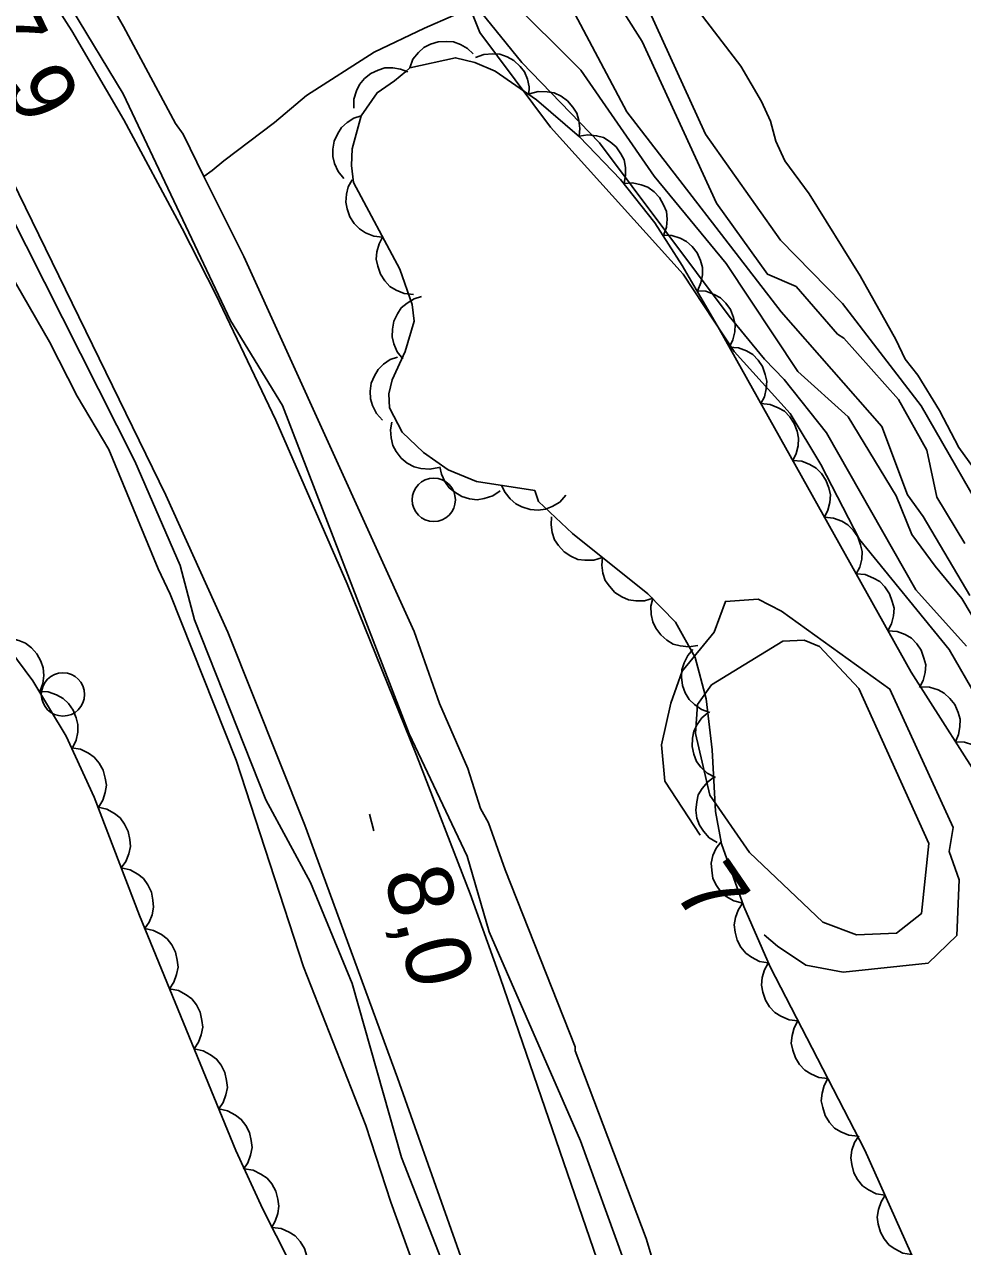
# Model space of a CAD drawing. Extents: x 336540 to 340074, y 5572036 to 5573747.
# Drawn here: x 338140.8 to 338184.1, y 5573537.8 to 5573594.2 of the extents above; entities that cross this region are included whole.
import ezdxf

# ---------------------------------------------------------------- set-up
doc = ezdxf.new("R2010")
doc.units = 0
for name, color, linetype in [('Niveau 1', 7, 'Continuous'), ('Niveau 2', 7, 'Continuous'), ('Niveau 21', 7, 'Continuous'), ('Niveau 3', 7, 'Continuous'), ('Niveau 36', 7, 'Continuous'), ('Niveau 4', 7, 'Continuous'), ('Niveau 44', 7, 'Continuous')]:
    doc.layers.add(name, color=color, linetype=linetype)

msp = doc.modelspace()

# ---------------------------------------------------------------- linework, layer by layer
at = {"layer": 'Niveau 1'}
msp.add_lwpolyline([(338142.54, 5573635), (338142.87, 5573634.01), (338147.25, 5573624.4), (338151.79, 5573614.96), (338154.15, 5573611.84), (338155.11, 5573609.7), (338155.77, 5573606.49), (338158.59, 5573601.21), (338161.51, 5573597.29), (338161.41, 5573595.42), (338163.77, 5573592.48), (338167.35, 5573588.78), (338173.34, 5573580.78), (338174.96, 5573578.8), (338175.87, 5573577.85), (338177.83, 5573575.4), (338181.95, 5573568.15), (338184.28, 5573565.55)], dxfattribs=at)
at = {"layer": 'Niveau 2'}
for points in [[(338147.82, 5573635.26), (338150.2, 5573629.3), (338152.6, 5573625.52), (338157.57, 5573614.72), (338162.15, 5573607.85), (338164.45, 5573602.38), (338167.04, 5573597.92), (338168.27, 5573596.96), (338169.58, 5573595), (338172.24, 5573589.18), (338175.7, 5573584.28), (338178.56, 5573581.36), (338182.19, 5573576.64), (338185.71, 5573570.52)], [(338173.56, 5573579.14), (338171.21, 5573582.71), (338165.1, 5573589.5), (338161.84, 5573593.87), (338160.84, 5573596.39), (338159.99, 5573598.9), (338157.67, 5573601.76), (338156.25, 5573604.12), (338155.2, 5573607.49), (338153.88, 5573610.55), (338151.4, 5573613.98), (338149.94, 5573616.75), (338148.75, 5573619.82), (338147.01, 5573623), (338145.39, 5573626.2), (338143.42, 5573630.37), (338141.99, 5573634.97)], [(338143.56, 5573635.05), (338145.44, 5573629.9), (338146.73, 5573627.93), (338147.89, 5573624.59), (338151.23, 5573618.98), (338155.34, 5573611.73), (338157.47, 5573606.58), (338160, 5573603.33), (338161.49, 5573600.51), (338162.84, 5573597.36), (338163.11, 5573595.51), (338166.5, 5573592.13), (338169.87, 5573587.24), (338173.2, 5573583.21), (338176.51, 5573578.23), (338178.83, 5573576.13), (338181.04, 5573572.49), (338181.76, 5573570.7), (338182.83, 5573569.24), (338184.07, 5573567.74), (338185.36, 5573565.58)], [(338144.95, 5573635.12), (338146.61, 5573630.14), (338147.93, 5573627.48), (338151.21, 5573623.08), (338153.69, 5573617.43), (338156.27, 5573613.66), (338159.36, 5573606.34), (338164.59, 5573596.43), (338165.82, 5573595.5), (338168.62, 5573590.21), (338175.74, 5573580.98), (338180.38, 5573575.68), (338181.56, 5573572.53), (338182.29, 5573571.53), (338184.43, 5573567.88)], [(338146.21, 5573635.18), (338148.49, 5573629.89), (338153.5, 5573620.98), (338155.09, 5573616.66), (338157.25, 5573614.05), (338159.3, 5573610.41), (338160.5, 5573606.92), (338162.74, 5573602.79), (338165.67, 5573598.53), (338165.89, 5573597.35), (338167.66, 5573596.09), (338169.32, 5573593.46), (338172.75, 5573585.99), (338175.1, 5573582.71), (338176.42, 5573582.15), (338178.34, 5573579.95), (338178.63, 5573579.76), (338181.15, 5573576.93), (338182.46, 5573574.6), (338182.91, 5573572.43), (338184.2, 5573570.28)], [(338116.53, 5573633.74), (338120.39, 5573629.65), (338126.93, 5573620.98), (338128.93, 5573618.03), (338132.53, 5573611.25), (338138.33, 5573603.4), (338140.71, 5573599.79), (338143, 5573594.98), (338145.39, 5573591.04), (338150.33, 5573580.58), (338152.74, 5573576.65), (338158.58, 5573561.5), (338161.25, 5573555.86), (338162.27, 5573552.36), (338166.48, 5573542.72), (338168.46, 5573537.24), (338169.12, 5573533.88), (338173.66, 5573521.34), (338175.16, 5573515.46), (338176.96, 5573509.84), (338177.26, 5573508.48)], [(338107.51, 5573633.32), (338112.04, 5573627.68), (338114.76, 5573623.58), (338115.75, 5573621.41), (338119.52, 5573617.02), (338122.13, 5573612.41), (338128.1, 5573604.73), (338130.16, 5573600.77), (338133.8, 5573596.21), (338140.08, 5573585.67), (338145.93, 5573574.08), (338148.01, 5573569.27), (338148.67, 5573566.77), (338151.96, 5573558.45), (338154.03, 5573554.64), (338155.95, 5573549.98), (338158.23, 5573541.95), (338162.9, 5573529.98), (338164.96, 5573523.13), (338167.67, 5573516.14), (338170.51, 5573506.95), (338175.82, 5573492.46), (338175.88, 5573491.27), (338178.98, 5573483.64)], [(338184.76, 5573563.18), (338183.48, 5573565.39), (338179.34, 5573570.47), (338177.56, 5573573.93), (338176.15, 5573576.29), (338173.56, 5573579.14)], [(338174.95, 5573552.23), (338175.56, 5573551.71), (338176.87, 5573550.82), (338178.6, 5573550.5), (338182.51, 5573550.92), (338183.83, 5573552.2), (338183.94, 5573554.76), (338183.49, 5573556.07), (338183.66, 5573557.18), (338180.75, 5573563.57), (338175.75, 5573567.16), (338174.68, 5573567.71), (338173.16, 5573567.61), (338172.64, 5573566.19), (338171.17, 5573564.4), (338170.65, 5573562.92), (338170.22, 5573561), (338170.37, 5573559.32), (338172, 5573556.82)], [(338182.54, 5573556.44), (338179.31, 5573563.59), (338177.5, 5573565.53), (338176.8, 5573565.83), (338175.81, 5573565.78), (338172.52, 5573563.76), (338171.87, 5573562.86), (338171.79, 5573561.51), (338172.44, 5573558.67), (338174.28, 5573556.02), (338177.65, 5573552.81), (338179.21, 5573552.22), (338181.06, 5573552.31), (338182.2, 5573553.21), (338182.54, 5573556.44)]]:
    msp.add_lwpolyline(points, dxfattribs=at)
at = {"layer": 'Niveau 21'}
for points in [[(338116.61, 5573633.76), (338120.48, 5573628.01), (338129.05, 5573614.96), (338140.73, 5573597.54), (338143.01, 5573593.95), (338145.41, 5573589.84), (338148.11, 5573584.82), (338149.66, 5573581.77), (338152.43, 5573575.98), (338155.71, 5573568.42), (338158.92, 5573560.51), (338161.39, 5573554.12), (338162.78, 5573550.25), (338171.72, 5573524.2), (338182.83, 5573492.76), (338185.39, 5573485.95), (338187.03, 5573481.9)], [(338222.82, 5573412.38), (338213.5, 5573426.25), (338210.5, 5573430.87), (338201.12, 5573446.24), (338190.35, 5573462.97), (338188.48, 5573466.16), (338186, 5573470.83), (338181.08, 5573480.65), (338179.67, 5573483.69), (338178.91, 5573485.56), (338177.11, 5573490.54), (338176.04, 5573493.77), (338169.24, 5573515.8), (338165.19, 5573525.42), (338158.04, 5573545.63), (338153.76, 5573557.28), (338150.21, 5573566.2), (338147.36, 5573572.52), (338139.63, 5573588.32), (338136.81, 5573593.51), (338134.25, 5573597.47), (338126.41, 5573608.67), (338118.6, 5573620.1), (338109.73, 5573633.42)]]:
    msp.add_lwpolyline(points, dxfattribs=at)
at = {"layer": 'Niveau 3'}
msp.add_line((338156.75, 5573557.8), (338156.94, 5573557.03), dxfattribs=at)
at = {"layer": 'Niveau 36'}
for centre in [(338159.709, 5573572.301), (338142.609, 5573563.321)]:
    msp.add_circle(centre, 1, dxfattribs=at)
at = {"layer": 'Niveau 4'}
for points in [[(338170.18, 5573535.97), (338169.5, 5573538.21), (338166.24, 5573546.88), (338166.23, 5573547.06), (338163.01, 5573555.22), (338162.23, 5573557.39), (338161.86, 5573558.06), (338161.28, 5573559.9), (338159.97, 5573562.9), (338158.8, 5573566.23), (338150.95, 5573583.53), (338149.1, 5573587.22), (338148.16, 5573589.18), (338147.8, 5573589.67), (338145.4, 5573594.15), (338140.1, 5573603.42), (338136.11, 5573609.52), (338134.29, 5573612.49), (338133.21, 5573613.97), (338131.21, 5573617.1), (338130.31, 5573618.25), (338129.22, 5573619.89), (338119.16, 5573633.88)], [(338106.36, 5573633.26), (338115.5, 5573620.32), (338115.88, 5573619.49), (338117.3, 5573617.68), (338119.83, 5573614.06), (338126.12, 5573605.69), (338131.56, 5573597.28), (338134.65, 5573592.31), (338141.98, 5573579.59), (338143.27, 5573577.09), (338144.72, 5573574.62), (338147, 5573569.11), (338147.55, 5573567.95), (338150.59, 5573560.28), (338153.71, 5573550.75), (338156.58, 5573543.42), (338157.73, 5573539.89), (338160.81, 5573531.38)], [(338149.1, 5573587.22), (338149.49, 5573587.5), (338150.03, 5573587.94), (338152.37, 5573589.71), (338153.84, 5573590.96), (338156.96, 5573592.96), (338159.28, 5573594.07), (338160.62, 5573594.65), (338162.8, 5573595.24), (338163.97, 5573595.46), (338166.27, 5573596.92), (338168.76, 5573600.01)], [(338186.21, 5573571.56), (338183.93, 5573574.72), (338183.04, 5573576.42), (338182.04, 5573578.06), (338181.45, 5573578.79), (338181.03, 5573579.7), (338179.38, 5573582.64), (338177.02, 5573586.43), (338175.9, 5573587.95), (338175.49, 5573588.86), (338175.24, 5573589.77), (338174.82, 5573590.68), (338173.88, 5573592.32), (338170.89, 5573596.22)]]:
    msp.add_lwpolyline(points, dxfattribs=at)
at = {"layer": 'Niveau 44'}
for points in [[(338158.6, 5573592.24), (338158.75, 5573592.63), (338159.01, 5573592.95), (338159.25, 5573593.17), (338159.56, 5573593.33), (338159.91, 5573593.44), (338160.3, 5573593.46), (338160.62, 5573593.44), (338160.95, 5573593.32), (338161.27, 5573593.13), (338161.53, 5573592.88)], [(338158.6, 5573592.24), (338160.71, 5573592.7), (338161.6, 5573592.49), (338162.54, 5573592.08), (338164.45, 5573590.76), (338166.44, 5573589.05), (338168.32, 5573587.09), (338169.91, 5573585.08), (338171.17, 5573583.11), (338172.89, 5573580.16), (338181.73, 5573564.35), (338185.43, 5573558.53)], [(338161.64, 5573592.71), (338162.02, 5573592.86), (338162.43, 5573592.89), (338162.76, 5573592.87), (338163.09, 5573592.75), (338163.41, 5573592.57), (338163.69, 5573592.3), (338163.89, 5573592.05), (338164.03, 5573591.72), (338164.11, 5573591.36), (338164.1, 5573591)], [(338155.91, 5573587.73), (338155.95, 5573588.5), (338156.37, 5573590.03), (338157.1, 5573591.09), (338157.9, 5573591.63), (338158.43, 5573592.07), (338158.6, 5573592.24)], [(338156.03, 5573590.37), (338156.03, 5573590.79), (338156.15, 5573591.17), (338156.29, 5573591.47), (338156.52, 5573591.74), (338156.81, 5573591.97), (338157.15, 5573592.13), (338157.46, 5573592.23), (338157.82, 5573592.24), (338158.18, 5573592.18), (338158.52, 5573592.05)], [(338164.13, 5573591.03), (338164.53, 5573591.14), (338164.94, 5573591.13), (338165.27, 5573591.08), (338165.58, 5573590.93), (338165.88, 5573590.71), (338166.13, 5573590.42), (338166.31, 5573590.14), (338166.4, 5573589.81), (338166.45, 5573589.44), (338166.41, 5573589.08)], [(338155.57, 5573587.13), (338155.3, 5573587.45), (338155.14, 5573587.82), (338155.05, 5573588.14), (338155.05, 5573588.49), (338155.12, 5573588.86), (338155.28, 5573589.2), (338155.45, 5573589.48), (338155.71, 5573589.71), (338156.03, 5573589.91), (338156.37, 5573590.03)], [(338166.41, 5573589.08), (338166.82, 5573589.15), (338167.22, 5573589.1), (338167.54, 5573589.02), (338167.84, 5573588.83), (338168.12, 5573588.59), (338168.34, 5573588.27), (338168.49, 5573587.99), (338168.55, 5573587.64), (338168.56, 5573587.27), (338168.49, 5573586.92)], [(338182.42, 5573535.97), (338179.6, 5573542.29), (338175.22, 5573550.75), (338174.01, 5573553.53), (338172.98, 5573556.42), (338172.7, 5573557.92), (338172.55, 5573560.76), (338172.28, 5573563.12), (338171.76, 5573565.03), (338170.86, 5573566.65), (338169.59, 5573567.96), (338166.11, 5573570.74), (338164.54, 5573572.23), (338164.37, 5573572.73), (338161.68, 5573573.15), (338160.37, 5573573.68), (338159.23, 5573574.48), (338158.26, 5573575.42), (338157.67, 5573576.55), (338157.64, 5573577.2), (338157.79, 5573577.84), (338158.39, 5573579.14), (338158.81, 5573580.55), (338158.72, 5573581.32), (338158.15, 5573582.94), (338156.01, 5573586.94), (338155.91, 5573587.73)], [(338157.35, 5573584.43), (338156.94, 5573584.47), (338156.56, 5573584.63), (338156.28, 5573584.8), (338156.04, 5573585.05), (338155.84, 5573585.36), (338155.72, 5573585.73), (338155.65, 5573586.04), (338155.68, 5573586.4), (338155.77, 5573586.75), (338155.94, 5573587.07)], [(338168.47, 5573586.9), (338168.88, 5573586.93), (338169.28, 5573586.84), (338169.59, 5573586.73), (338169.87, 5573586.52), (338170.13, 5573586.25), (338170.31, 5573585.91), (338170.44, 5573585.61), (338170.47, 5573585.26), (338170.44, 5573584.89), (338170.33, 5573584.55)], [(338170.27, 5573584.51), (338170.69, 5573584.5), (338171.08, 5573584.37), (338171.37, 5573584.23), (338171.63, 5573583.99), (338171.86, 5573583.7), (338172.01, 5573583.34), (338172.1, 5573583.03), (338172.1, 5573582.68), (338172.03, 5573582.31), (338171.89, 5573581.98)], [(338158.77, 5573581.78), (338158.35, 5573581.83), (338157.98, 5573581.98), (338157.69, 5573582.15), (338157.45, 5573582.41), (338157.25, 5573582.72), (338157.13, 5573583.08), (338157.06, 5573583.4), (338157.09, 5573583.75), (338157.19, 5573584.11), (338157.35, 5573584.43)], [(338158.29, 5573578.81), (338158.03, 5573579.13), (338157.87, 5573579.5), (338157.79, 5573579.82), (338157.8, 5573580.17), (338157.87, 5573580.54), (338158.04, 5573580.88), (338158.21, 5573581.16), (338158.48, 5573581.38), (338158.8, 5573581.57), (338159.15, 5573581.68)], [(338171.84, 5573581.95), (338172.26, 5573581.93), (338172.64, 5573581.78), (338172.93, 5573581.63), (338173.18, 5573581.38), (338173.39, 5573581.08), (338173.53, 5573580.72), (338173.61, 5573580.4), (338173.59, 5573580.05), (338173.51, 5573579.69), (338173.35, 5573579.36)], [(338157.35, 5573575.97), (338157.07, 5573576.28), (338156.89, 5573576.65), (338156.79, 5573576.96), (338156.78, 5573577.31), (338156.83, 5573577.68), (338156.98, 5573578.03), (338157.14, 5573578.32), (338157.39, 5573578.56), (338157.7, 5573578.77), (338158.04, 5573578.89)], [(338173.34, 5573579.35), (338173.76, 5573579.32), (338174.13, 5573579.17), (338174.42, 5573579.01), (338174.67, 5573578.75), (338174.87, 5573578.45), (338175, 5573578.09), (338175.08, 5573577.77), (338175.05, 5573577.42), (338174.97, 5573577.06), (338174.8, 5573576.74)], [(338174.8, 5573576.74), (338175.22, 5573576.7), (338175.6, 5573576.55), (338175.89, 5573576.39), (338176.13, 5573576.13), (338176.34, 5573575.83), (338176.47, 5573575.47), (338176.54, 5573575.15), (338176.52, 5573574.8), (338176.43, 5573574.44), (338176.27, 5573574.12)], [(338159.94, 5573573.8), (338159.53, 5573573.71), (338159.12, 5573573.75), (338158.8, 5573573.82), (338158.49, 5573573.99), (338158.21, 5573574.22), (338157.98, 5573574.53), (338157.82, 5573574.81), (338157.74, 5573575.16), (338157.72, 5573575.53), (338157.78, 5573575.88)], [(338162.77, 5573572.71), (338162.43, 5573572.48), (338162.04, 5573572.36), (338161.71, 5573572.3), (338161.36, 5573572.35), (338161.01, 5573572.46), (338160.68, 5573572.66), (338160.42, 5573572.86), (338160.22, 5573573.15), (338160.07, 5573573.48), (338159.99, 5573573.83)], [(338176.27, 5573574.12), (338176.68, 5573574.08), (338177.06, 5573573.93), (338177.35, 5573573.77), (338177.59, 5573573.52), (338177.8, 5573573.21), (338177.93, 5573572.85), (338178.01, 5573572.53), (338177.98, 5573572.18), (338177.89, 5573571.82), (338177.73, 5573571.5)], [(338165.81, 5573572.51), (338165.52, 5573572.2), (338165.17, 5573572), (338164.87, 5573571.87), (338164.52, 5573571.83), (338164.15, 5573571.86), (338163.78, 5573571.98), (338163.49, 5573572.11), (338163.23, 5573572.35), (338163, 5573572.64), (338162.84, 5573572.97)], [(338167.49, 5573569.64), (338167.09, 5573569.52), (338166.68, 5573569.51), (338166.35, 5573569.55), (338166.03, 5573569.7), (338165.73, 5573569.9), (338165.47, 5573570.19), (338165.28, 5573570.45), (338165.17, 5573570.79), (338165.12, 5573571.15), (338165.14, 5573571.51)], [(338177.73, 5573571.5), (338178.15, 5573571.46), (338178.53, 5573571.31), (338178.81, 5573571.15), (338179.06, 5573570.9), (338179.27, 5573570.59), (338179.39, 5573570.23), (338179.47, 5573569.91), (338179.45, 5573569.56), (338179.36, 5573569.2), (338179.2, 5573568.88)], [(338169.83, 5573567.77), (338169.43, 5573567.64), (338169.03, 5573567.64), (338168.7, 5573567.68), (338168.38, 5573567.82), (338168.07, 5573568.03), (338167.81, 5573568.31), (338167.62, 5573568.58), (338167.51, 5573568.91), (338167.46, 5573569.28), (338167.49, 5573569.64)], [(338179.2, 5573568.88), (338179.61, 5573568.85), (338179.99, 5573568.69), (338180.28, 5573568.53), (338180.52, 5573568.28), (338180.73, 5573567.97), (338180.86, 5573567.61), (338180.94, 5573567.3), (338180.91, 5573566.94), (338180.82, 5573566.58), (338180.66, 5573566.26)], [(338171.89, 5573565.58), (338171.48, 5573565.51), (338171.08, 5573565.56), (338170.76, 5573565.64), (338170.46, 5573565.82), (338170.18, 5573566.07), (338169.96, 5573566.38), (338169.81, 5573566.67), (338169.74, 5573567.01), (338169.73, 5573567.39), (338169.81, 5573567.74)], [(338139.39, 5573566.39), (338141.22, 5573563.95), (338142.75, 5573561.4), (338144.05, 5573558.58), (338146.14, 5573553.12), (338150.58, 5573542.27), (338151.82, 5573539.57), (338153.06, 5573537.13)], [(338139.76, 5573565.89), (338140.18, 5573565.91), (338140.58, 5573565.81), (338140.88, 5573565.69), (338141.16, 5573565.47), (338141.4, 5573565.2), (338141.58, 5573564.86), (338141.7, 5573564.55), (338141.72, 5573564.2), (338141.68, 5573563.83), (338141.56, 5573563.49)], [(338180.66, 5573566.26), (338181.08, 5573566.23), (338181.45, 5573566.08), (338181.74, 5573565.91), (338181.99, 5573565.66), (338182.19, 5573565.36), (338182.32, 5573564.99), (338182.4, 5573564.68), (338182.37, 5573564.33), (338182.29, 5573563.97), (338182.12, 5573563.64)], [(338172.45, 5573562.49), (338172.06, 5573562.63), (338171.73, 5573562.86), (338171.49, 5573563.09), (338171.31, 5573563.39), (338171.18, 5573563.74), (338171.14, 5573564.12), (338171.15, 5573564.45), (338171.26, 5573564.78), (338171.43, 5573565.11), (338171.66, 5573565.39)], [(338182.16, 5573563.67), (338182.58, 5573563.66), (338182.97, 5573563.53), (338183.26, 5573563.38), (338183.52, 5573563.14), (338183.75, 5573562.85), (338183.9, 5573562.49), (338183.99, 5573562.18), (338183.98, 5573561.83), (338183.92, 5573561.47), (338183.77, 5573561.14)], [(338141.51, 5573563.46), (338141.93, 5573563.44), (338142.31, 5573563.3), (338142.61, 5573563.14), (338142.86, 5573562.9), (338143.08, 5573562.6), (338143.22, 5573562.24), (338143.3, 5573561.93), (338143.29, 5573561.58), (338143.21, 5573561.21), (338143.06, 5573560.89)], [(338172.7, 5573559.49), (338172.32, 5573559.69), (338172.03, 5573559.97), (338171.83, 5573560.23), (338171.7, 5573560.56), (338171.63, 5573560.92), (338171.65, 5573561.3), (338171.7, 5573561.62), (338171.86, 5573561.94), (338172.08, 5573562.24), (338172.35, 5573562.47)], [(338143, 5573560.86), (338143.41, 5573560.79), (338143.78, 5573560.61), (338144.05, 5573560.42), (338144.28, 5573560.15), (338144.46, 5573559.83), (338144.56, 5573559.46), (338144.61, 5573559.14), (338144.56, 5573558.79), (338144.44, 5573558.44), (338144.26, 5573558.13)], [(338183.77, 5573561.14), (338184.19, 5573561.12), (338184.58, 5573560.99), (338184.87, 5573560.85), (338185.13, 5573560.61), (338185.36, 5573560.32), (338185.5, 5573559.96), (338185.6, 5573559.65), (338185.59, 5573559.3), (338185.53, 5573558.93), (338185.38, 5573558.6)], [(338172.78, 5573556.49), (338172.42, 5573556.7), (338172.15, 5573557.01), (338171.96, 5573557.28), (338171.85, 5573557.61), (338171.8, 5573557.98), (338171.84, 5573558.36), (338171.91, 5573558.68), (338172.09, 5573558.98), (338172.33, 5573559.27), (338172.62, 5573559.49)], [(338144.23, 5573558.12), (338144.63, 5573558.02), (338144.99, 5573557.82), (338145.25, 5573557.62), (338145.45, 5573557.33), (338145.61, 5573557), (338145.69, 5573556.62), (338145.72, 5573556.3), (338145.64, 5573555.96), (338145.51, 5573555.61), (338145.3, 5573555.32)], [(338173.96, 5573553.68), (338173.55, 5573553.79), (338173.2, 5573554), (338172.95, 5573554.21), (338172.75, 5573554.5), (338172.59, 5573554.83), (338172.53, 5573555.21), (338172.51, 5573555.53), (338172.59, 5573555.88), (338172.74, 5573556.22), (338172.95, 5573556.51)], [(338145.3, 5573555.32), (338145.71, 5573555.22), (338146.06, 5573555.02), (338146.32, 5573554.82), (338146.53, 5573554.53), (338146.69, 5573554.2), (338146.76, 5573553.82), (338146.79, 5573553.5), (338146.72, 5573553.15), (338146.58, 5573552.81), (338146.37, 5573552.51)], [(338175.14, 5573550.93), (338174.73, 5573551), (338174.37, 5573551.19), (338174.1, 5573551.38), (338173.88, 5573551.66), (338173.71, 5573551.98), (338173.61, 5573552.35), (338173.57, 5573552.68), (338173.63, 5573553.02), (338173.75, 5573553.37), (338173.95, 5573553.68)], [(338146.39, 5573552.52), (338146.79, 5573552.43), (338147.15, 5573552.24), (338147.42, 5573552.04), (338147.63, 5573551.76), (338147.8, 5573551.43), (338147.88, 5573551.06), (338147.92, 5573550.74), (338147.85, 5573550.39), (338147.72, 5573550.04), (338147.52, 5573549.74)], [(338176.51, 5573548.26), (338176.1, 5573548.31), (338175.72, 5573548.47), (338175.44, 5573548.64), (338175.2, 5573548.9), (338175.01, 5573549.21), (338174.89, 5573549.58), (338174.82, 5573549.9), (338174.86, 5573550.25), (338174.96, 5573550.61), (338175.13, 5573550.92)], [(338147.52, 5573549.74), (338147.93, 5573549.66), (338148.29, 5573549.46), (338148.55, 5573549.27), (338148.77, 5573548.99), (338148.93, 5573548.66), (338149.02, 5573548.28), (338149.06, 5573547.96), (338148.99, 5573547.61), (338148.86, 5573547.27), (338148.66, 5573546.97)], [(338177.89, 5573545.59), (338177.47, 5573545.64), (338177.1, 5573545.81), (338176.82, 5573545.98), (338176.58, 5573546.24), (338176.39, 5573546.55), (338176.27, 5573546.91), (338176.2, 5573547.23), (338176.24, 5573547.58), (338176.34, 5573547.94), (338176.51, 5573548.26)], [(338148.66, 5573546.97), (338149.07, 5573546.88), (338149.42, 5573546.69), (338149.69, 5573546.49), (338149.9, 5573546.21), (338150.07, 5573545.88), (338150.15, 5573545.51), (338150.19, 5573545.18), (338150.12, 5573544.84), (338149.99, 5573544.49), (338149.79, 5573544.19)], [(338179.27, 5573542.93), (338178.85, 5573542.98), (338178.48, 5573543.14), (338178.2, 5573543.31), (338177.96, 5573543.57), (338177.77, 5573543.89), (338177.65, 5573544.25), (338177.58, 5573544.57), (338177.62, 5573544.92), (338177.72, 5573545.28), (338177.89, 5573545.59)], [(338149.79, 5573544.19), (338150.2, 5573544.11), (338150.56, 5573543.91), (338150.83, 5573543.71), (338151.04, 5573543.43), (338151.21, 5573543.1), (338151.29, 5573542.73), (338151.33, 5573542.41), (338151.26, 5573542.06), (338151.13, 5573541.71), (338150.93, 5573541.41)], [(338180.53, 5573540.21), (338180.12, 5573540.28), (338179.76, 5573540.46), (338179.48, 5573540.65), (338179.26, 5573540.93), (338179.08, 5573541.25), (338178.99, 5573541.62), (338178.94, 5573541.94), (338179, 5573542.29), (338179.12, 5573542.64), (338179.31, 5573542.95)], [(338150.97, 5573541.43), (338151.38, 5573541.36), (338151.74, 5573541.18), (338152.02, 5573541), (338152.24, 5573540.73), (338152.42, 5573540.4), (338152.52, 5573540.03), (338152.57, 5573539.71), (338152.52, 5573539.36), (338152.4, 5573539.01), (338152.22, 5573538.7)], [(338181.75, 5573537.47), (338181.34, 5573537.54), (338180.98, 5573537.73), (338180.71, 5573537.91), (338180.48, 5573538.19), (338180.31, 5573538.51), (338180.21, 5573538.88), (338180.16, 5573539.2), (338180.22, 5573539.55), (338180.34, 5573539.9), (338180.53, 5573540.21)], [(338152.25, 5573538.72), (338152.67, 5573538.67), (338153.04, 5573538.5), (338153.32, 5573538.33), (338153.55, 5573538.07), (338153.75, 5573537.75), (338153.86, 5573537.39), (338153.93, 5573537.07), (338153.89, 5573536.72), (338153.79, 5573536.36), (338153.61, 5573536.05)]]:
    msp.add_lwpolyline(points, dxfattribs=at)

# ---------------------------------------------------------------- texts
at = {"layer": 'Niveau 2'}
msp.add_text('7', height=3, rotation=304.3236, dxfattribs=at).set_placement((338170.71, 5573554.25))
at = {"layer": 'Niveau 3'}
for s, height, rotation, p in [('7,9    ', 2.9999, 296.4038, (338138.34, 5573594.45)), ('8,0    ', 3, 283.83, (338157.4, 5573555))]:
    msp.add_text(s, height=height, rotation=rotation, dxfattribs=at).set_placement(p)

doc.saveas('drawing.dxf')
